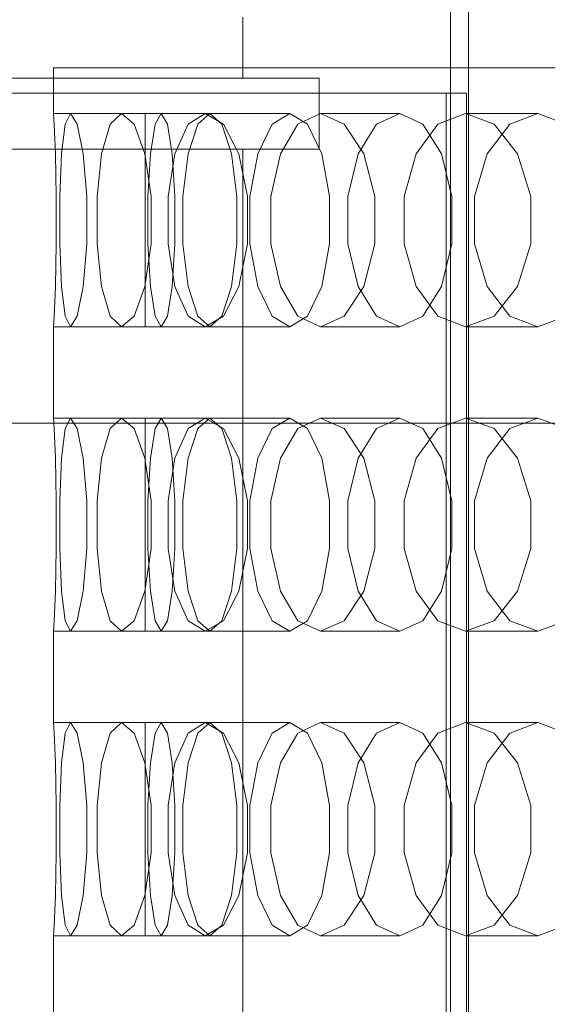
# Model space of a CAD drawing. Header units: millimetres. Extents: x -2233 to 61924, y -68080 to 6847.
# Tile 554 of 656: x 24051 to 24155, y -17984 to -17791. Entities that reach past the tile are written whole.
import ezdxf

# ---------------------------------------------------------------- set-up
doc = ezdxf.new("R2010")
doc.units = ezdxf.units.MM
doc.layers.add('superior_briquetadora', color=7, linetype='Continuous', lineweight=0)
doc.layers.add('superior_C02', color=7, linetype='Continuous', lineweight=0)

msp = doc.modelspace()

# ---------------------------------------------------------------- linework, layer by layer
at = {"layer": 'superior_briquetadora'}
for p, q in [((24095.067, -17790), (24095.067, -17802)), ((24057.817, -17800), (24058.321, -17800)), ((24057.817, -17800), (24057.817, -17809)), ((24058.321, -17800), (24059.83, -17800)), ((24059.83, -17800), (24062.341, -17800)), ((24062.341, -17800), (24065.847, -17800)), ((24065.847, -17800), (24070.339, -17800)), ((24070.339, -17800), (24075.806, -17800)), ((24075.806, -17800), (24082.234, -17800)), ((24082.234, -17800), (24089.606, -17800)), ((24089.606, -17800), (24097.904, -17800)), ((24097.904, -17800), (24107.105, -17800)), ((24107.105, -17800), (24117.187, -17800)), ((24117.187, -17800), (24128.123, -17800)), ((24128.123, -17800), (24139.886, -17800)), ((24139.886, -17800), (24152.445, -17800)), ((24152.445, -17800), (24165.768, -17800)), ((24110.067, -17802), (24030.067, -17802)), ((24054.48, -17802), (24047.543, -17802)), ((24064.504, -17802), (24054.48, -17802)), ((24075.631, -17802), (24064.504, -17802)), ((24085.655, -17802), (24075.631, -17802)), ((24092.592, -17802), (24085.655, -17802)), ((24095.067, -17802), (24092.592, -17802)), ((24110.067, -17816), (24110.067, -17802)), ((24045.067, -17805), (24135.067, -17805)), ((24139.067, -17805), (24049.067, -17805)), ((24135.067, -17805), (24135.067, -18195)), ((24135.067, -17805), (24139.067, -17805)), ((24139.067, -17805), (24139.067, -18195)), ((24075.817, -17809), (24057.817, -17809)), ((24057.817, -17809), (24057.923, -17811.08)), ((24061.173, -17809), (24060.089, -17811.08)), ((24079.019, -17809), (24061.173, -17809)), ((24061.173, -17809), (24062.468, -17811.08)), ((24071.183, -17809), (24068.927, -17811.08)), ((24088.57, -17809), (24071.183, -17809)), ((24071.183, -17809), (24073.644, -17811.08)), ((24075.817, -17811.08), (24075.817, -17809)), ((24077.83, -17811.08), (24079.019, -17809)), ((24080.209, -17811.08), (24079.019, -17809)), ((24087.676, -17809), (24084.286, -17811.08)), ((24086.211, -17811.08), (24088.57, -17809)), ((24104.306, -17809), (24087.676, -17809)), ((24087.676, -17809), (24091.261, -17811.08)), ((24090.928, -17811.08), (24088.57, -17809)), ((24100.819, -17811.08), (24104.306, -17809)), ((24107.792, -17811.08), (24104.306, -17809)), ((24110.369, -17809), (24105.904, -17811.08)), ((24125.957, -17809), (24110.369, -17809)), ((24110.369, -17809), (24115.017, -17811.08)), ((24121.402, -17811.08), (24125.957, -17809)), ((24130.513, -17811.08), (24125.957, -17809)), ((24138.875, -17809), (24133.411, -17811.08)), ((24153.155, -17809), (24138.875, -17809)), ((24138.875, -17809), (24144.506, -17811.08)), ((24147.608, -17811.08), (24153.155, -17809)), ((24158.702, -17811.08), (24153.155, -17809)), ((24057.923, -17811.08), (24058.161, -17816.906)), ((24060.089, -17811.08), (24059.371, -17816.906)), ((24062.468, -17811.08), (24063.657, -17816.906)), ((24068.927, -17811.08), (24067.266, -17816.906)), ((24073.644, -17811.08), (24075.765, -17816.906)), ((24075.817, -17816.907), (24075.817, -17811.08)), ((24076.876, -17816.907), (24077.83, -17811.08)), ((24081.162, -17816.907), (24080.209, -17811.08)), ((24084.286, -17811.08), (24081.71, -17816.906)), ((24084.32, -17816.907), (24086.211, -17811.08)), ((24092.819, -17816.907), (24090.928, -17811.08)), ((24091.261, -17811.08), (24094.276, -17816.906)), ((24098.022, -17816.907), (24100.819, -17811.08)), ((24105.904, -17811.08), (24102.458, -17816.906)), ((24110.589, -17816.907), (24107.792, -17811.08)), ((24115.017, -17811.08), (24118.876, -17816.906)), ((24117.748, -17816.907), (24121.402, -17811.08)), ((24133.411, -17811.08), (24129.152, -17816.906)), ((24134.167, -17816.907), (24130.513, -17811.08)), ((24143.16, -17816.907), (24147.608, -17811.08)), ((24144.506, -17811.08), (24149.142, -17816.906)), ((24110.067, -17816), (24030.067, -17816)), ((24047.543, -17816), (24054.48, -17816)), ((24054.48, -17816), (24064.504, -17816)), ((24064.504, -17816), (24075.631, -17816)), ((24075.631, -17816), (24085.655, -17816)), ((24085.655, -17816), (24092.592, -17816)), ((24092.592, -17816), (24095.067, -17816)), ((24095.067, -17816), (24095.067, -18194)), ((24058.161, -17816.906), (24058.352, -17825.326)), ((24059.371, -17816.906), (24059.031, -17825.326)), ((24063.657, -17816.906), (24064.376, -17825.326)), ((24067.266, -17816.906), (24066.401, -17825.326)), ((24075.765, -17816.906), (24076.998, -17825.326)), ((24075.817, -17825.327), (24075.817, -17816.907)), ((24076.347, -17825.327), (24076.876, -17816.907)), ((24081.71, -17816.906), (24080.335, -17825.326)), ((24081.692, -17825.327), (24081.162, -17816.907)), ((24083.271, -17825.327), (24084.32, -17816.907)), ((24093.869, -17825.327), (24092.819, -17816.907)), ((24094.276, -17816.906), (24096.004, -17825.326)), ((24096.471, -17825.327), (24098.022, -17816.907)), ((24102.458, -17816.906), (24100.595, -17825.326)), ((24112.14, -17825.327), (24110.589, -17816.907)), ((24115.721, -17825.327), (24117.748, -17816.907)), ((24118.876, -17816.906), (24121.069, -17825.326)), ((24129.152, -17816.906), (24126.835, -17825.326)), ((24136.194, -17825.327), (24134.167, -17816.907)), ((24140.692, -17825.327), (24143.16, -17816.907)), ((24149.142, -17816.906), (24151.762, -17825.326)), ((24058.352, -17825.326), (24058.352, -17834.674)), ((24059.031, -17825.326), (24059.031, -17834.674)), ((24064.376, -17825.326), (24064.376, -17834.674)), ((24066.401, -17825.326), (24066.401, -17834.674)), ((24075.817, -17834.673), (24075.817, -17825.327)), ((24076.347, -17834.673), (24076.347, -17825.327)), ((24076.998, -17825.326), (24076.998, -17834.674)), ((24080.335, -17825.326), (24080.335, -17834.674)), ((24081.692, -17834.673), (24081.692, -17825.327)), ((24083.271, -17834.673), (24083.271, -17825.327)), ((24093.869, -17834.673), (24093.869, -17825.327)), ((24096.004, -17825.326), (24096.005, -17834.674)), ((24096.471, -17834.673), (24096.471, -17825.327)), ((24100.595, -17825.326), (24100.595, -17834.674)), ((24112.14, -17834.673), (24112.14, -17825.327)), ((24115.721, -17834.673), (24115.721, -17825.327)), ((24121.069, -17825.326), (24121.069, -17834.674)), ((24126.835, -17825.326), (24126.835, -17834.674)), ((24136.194, -17834.673), (24136.194, -17825.327)), ((24140.692, -17834.673), (24140.692, -17825.327)), ((24151.762, -17825.326), (24151.762, -17834.674)), ((24058.352, -17834.674), (24058.161, -17843.094)), ((24059.031, -17834.674), (24059.371, -17843.094)), ((24064.376, -17834.674), (24063.657, -17843.094)), ((24066.401, -17834.674), (24067.266, -17843.094)), ((24076.998, -17834.674), (24075.765, -17843.094)), ((24075.817, -17843.093), (24075.817, -17834.673)), ((24076.876, -17843.093), (24076.347, -17834.673)), ((24080.335, -17834.674), (24081.71, -17843.094)), ((24081.162, -17843.093), (24081.692, -17834.673)), ((24084.32, -17843.093), (24083.271, -17834.673)), ((24092.819, -17843.093), (24093.869, -17834.673)), ((24096.005, -17834.674), (24094.276, -17843.094)), ((24098.022, -17843.093), (24096.471, -17834.673)), ((24100.595, -17834.674), (24102.458, -17843.094)), ((24110.589, -17843.093), (24112.14, -17834.673)), ((24117.748, -17843.093), (24115.721, -17834.673)), ((24121.069, -17834.674), (24118.876, -17843.094)), ((24126.835, -17834.674), (24129.152, -17843.094)), ((24134.167, -17843.093), (24136.194, -17834.673)), ((24143.16, -17843.093), (24140.692, -17834.673)), ((24151.762, -17834.674), (24149.142, -17843.094)), ((24058.161, -17843.094), (24057.923, -17848.92)), ((24059.371, -17843.094), (24060.089, -17848.92)), ((24063.657, -17843.094), (24062.468, -17848.92)), ((24067.266, -17843.094), (24068.927, -17848.92)), ((24075.765, -17843.094), (24073.644, -17848.92)), ((24075.817, -17848.92), (24075.817, -17843.093)), ((24077.83, -17848.92), (24076.876, -17843.093)), ((24080.209, -17848.92), (24081.162, -17843.093)), ((24081.71, -17843.094), (24084.286, -17848.92)), ((24086.211, -17848.92), (24084.32, -17843.093)), ((24090.928, -17848.92), (24092.819, -17843.093)), ((24094.276, -17843.094), (24091.261, -17848.92)), ((24100.819, -17848.92), (24098.022, -17843.093)), ((24102.458, -17843.094), (24105.905, -17848.92)), ((24107.792, -17848.92), (24110.589, -17843.093)), ((24118.876, -17843.094), (24115.017, -17848.92)), ((24121.402, -17848.92), (24117.748, -17843.093)), ((24129.152, -17843.094), (24133.411, -17848.92)), ((24130.513, -17848.92), (24134.167, -17843.093)), ((24147.608, -17848.92), (24143.16, -17843.093)), ((24149.142, -17843.094), (24144.506, -17848.92)), ((24057.923, -17848.92), (24057.817, -17851)), ((24060.089, -17848.92), (24061.173, -17851)), ((24062.468, -17848.92), (24061.173, -17851)), ((24068.927, -17848.92), (24071.183, -17851)), ((24073.644, -17848.92), (24071.183, -17851)), ((24075.817, -17851), (24075.817, -17848.92)), ((24079.019, -17851), (24077.83, -17848.92)), ((24079.019, -17851), (24080.209, -17848.92)), ((24084.286, -17848.92), (24087.676, -17851)), ((24088.57, -17851), (24086.211, -17848.92)), ((24091.261, -17848.92), (24087.676, -17851)), ((24088.57, -17851), (24090.928, -17848.92)), ((24104.306, -17851), (24100.819, -17848.92)), ((24104.306, -17851), (24107.792, -17848.92)), ((24105.905, -17848.92), (24110.369, -17851)), ((24115.017, -17848.92), (24110.369, -17851)), ((24125.957, -17851), (24121.402, -17848.92)), ((24125.957, -17851), (24130.513, -17848.92)), ((24133.411, -17848.92), (24138.875, -17851)), ((24144.506, -17848.92), (24138.875, -17851)), ((24153.155, -17851), (24147.608, -17848.92)), ((24153.155, -17851), (24158.702, -17848.92)), ((24075.817, -17851), (24057.817, -17851)), ((24057.817, -17851), (24057.817, -17869)), ((24079.019, -17851), (24061.173, -17851)), ((24088.57, -17851), (24071.183, -17851)), ((24104.306, -17851), (24087.676, -17851)), ((24125.957, -17851), (24110.369, -17851)), ((24153.155, -17851), (24138.875, -17851)), ((24075.817, -17869), (24057.817, -17869)), ((24057.817, -17869), (24057.923, -17871.08)), ((24061.173, -17869), (24060.089, -17871.08)), ((24079.019, -17869), (24061.173, -17869)), ((24061.173, -17869), (24062.468, -17871.08)), ((24071.183, -17869), (24068.927, -17871.08)), ((24088.57, -17869), (24071.183, -17869)), ((24071.183, -17869), (24073.644, -17871.08)), ((24075.817, -17871.08), (24075.817, -17869)), ((24077.83, -17871.08), (24079.019, -17869)), ((24080.209, -17871.08), (24079.019, -17869)), ((24087.676, -17869), (24084.286, -17871.08)), ((24086.211, -17871.08), (24088.57, -17869)), ((24104.306, -17869), (24087.676, -17869)), ((24087.676, -17869), (24091.261, -17871.08)), ((24090.928, -17871.08), (24088.57, -17869)), ((24100.819, -17871.08), (24104.306, -17869)), ((24107.792, -17871.08), (24104.306, -17869)), ((24110.369, -17869), (24105.904, -17871.08)), ((24125.957, -17869), (24110.369, -17869)), ((24110.369, -17869), (24115.017, -17871.08)), ((24121.402, -17871.08), (24125.957, -17869)), ((24130.513, -17871.08), (24125.957, -17869)), ((24138.875, -17869), (24133.411, -17871.08)), ((24153.155, -17869), (24138.875, -17869)), ((24138.875, -17869), (24144.506, -17871.08)), ((24147.608, -17871.08), (24153.155, -17869)), ((24158.702, -17871.08), (24153.155, -17869)), ((24057.923, -17871.08), (24058.161, -17876.906)), ((24060.089, -17871.08), (24059.371, -17876.906)), ((24062.468, -17871.08), (24063.657, -17876.906)), ((24068.927, -17871.08), (24067.266, -17876.906)), ((24073.644, -17871.08), (24075.765, -17876.906)), ((24075.817, -17876.907), (24075.817, -17871.08)), ((24076.876, -17876.907), (24077.83, -17871.08)), ((24081.162, -17876.907), (24080.209, -17871.08)), ((24084.286, -17871.08), (24081.71, -17876.906)), ((24084.32, -17876.907), (24086.211, -17871.08)), ((24092.819, -17876.907), (24090.928, -17871.08)), ((24091.261, -17871.08), (24094.276, -17876.906)), ((24098.022, -17876.907), (24100.819, -17871.08)), ((24105.904, -17871.08), (24102.458, -17876.906)), ((24110.589, -17876.907), (24107.792, -17871.08)), ((24115.017, -17871.08), (24118.876, -17876.906)), ((24117.748, -17876.907), (24121.402, -17871.08)), ((24133.411, -17871.08), (24129.152, -17876.906)), ((24134.167, -17876.907), (24130.513, -17871.08)), ((24143.16, -17876.907), (24147.608, -17871.08)), ((24144.506, -17871.08), (24149.142, -17876.906)), ((24058.161, -17876.906), (24058.352, -17885.326)), ((24059.371, -17876.906), (24059.031, -17885.326)), ((24063.657, -17876.906), (24064.376, -17885.326)), ((24067.266, -17876.906), (24066.401, -17885.326)), ((24075.765, -17876.906), (24076.998, -17885.326)), ((24075.817, -17885.327), (24075.817, -17876.907)), ((24076.347, -17885.327), (24076.876, -17876.907)), ((24081.71, -17876.906), (24080.335, -17885.326)), ((24081.692, -17885.327), (24081.162, -17876.907)), ((24083.271, -17885.327), (24084.32, -17876.907)), ((24093.869, -17885.327), (24092.819, -17876.907)), ((24094.276, -17876.906), (24096.004, -17885.326)), ((24096.471, -17885.327), (24098.022, -17876.907)), ((24102.458, -17876.906), (24100.595, -17885.326)), ((24112.14, -17885.327), (24110.589, -17876.907)), ((24115.721, -17885.327), (24117.748, -17876.907)), ((24118.876, -17876.906), (24121.069, -17885.326)), ((24129.152, -17876.906), (24126.835, -17885.326)), ((24136.194, -17885.327), (24134.167, -17876.907)), ((24140.692, -17885.327), (24143.16, -17876.907)), ((24149.142, -17876.906), (24151.762, -17885.326)), ((24058.352, -17885.326), (24058.352, -17894.674)), ((24059.031, -17885.326), (24059.031, -17894.674)), ((24064.376, -17885.326), (24064.376, -17894.674)), ((24066.401, -17885.326), (24066.401, -17894.674)), ((24075.817, -17894.673), (24075.817, -17885.327)), ((24076.347, -17894.673), (24076.347, -17885.327)), ((24076.998, -17885.326), (24076.998, -17894.674)), ((24080.335, -17885.326), (24080.335, -17894.674)), ((24081.692, -17894.673), (24081.692, -17885.327)), ((24083.271, -17894.673), (24083.271, -17885.327)), ((24093.869, -17894.673), (24093.869, -17885.327)), ((24096.004, -17885.326), (24096.005, -17894.674)), ((24096.471, -17894.673), (24096.471, -17885.327)), ((24100.595, -17885.326), (24100.595, -17894.674)), ((24112.14, -17894.673), (24112.14, -17885.327)), ((24115.721, -17894.673), (24115.721, -17885.327)), ((24121.069, -17885.326), (24121.069, -17894.674)), ((24126.835, -17885.326), (24126.835, -17894.674)), ((24136.194, -17894.673), (24136.194, -17885.327)), ((24140.692, -17894.673), (24140.692, -17885.327)), ((24151.762, -17885.326), (24151.762, -17894.674)), ((24058.352, -17894.674), (24058.161, -17903.094)), ((24059.031, -17894.674), (24059.371, -17903.094)), ((24064.376, -17894.674), (24063.657, -17903.094)), ((24066.401, -17894.674), (24067.266, -17903.094)), ((24076.998, -17894.674), (24075.765, -17903.094)), ((24075.817, -17903.093), (24075.817, -17894.673)), ((24076.876, -17903.093), (24076.347, -17894.673)), ((24080.335, -17894.674), (24081.71, -17903.094)), ((24081.162, -17903.093), (24081.692, -17894.673)), ((24084.32, -17903.093), (24083.271, -17894.673)), ((24092.819, -17903.093), (24093.869, -17894.673)), ((24096.005, -17894.674), (24094.276, -17903.094)), ((24098.022, -17903.093), (24096.471, -17894.673)), ((24100.595, -17894.674), (24102.458, -17903.094)), ((24110.589, -17903.093), (24112.14, -17894.673)), ((24117.748, -17903.093), (24115.721, -17894.673)), ((24121.069, -17894.674), (24118.876, -17903.094)), ((24126.835, -17894.674), (24129.152, -17903.094)), ((24134.167, -17903.093), (24136.194, -17894.673)), ((24143.16, -17903.093), (24140.692, -17894.673)), ((24151.762, -17894.674), (24149.142, -17903.094)), ((24058.161, -17903.094), (24057.923, -17908.92)), ((24059.371, -17903.094), (24060.089, -17908.92)), ((24063.657, -17903.094), (24062.468, -17908.92)), ((24067.266, -17903.094), (24068.927, -17908.92)), ((24075.765, -17903.094), (24073.644, -17908.92)), ((24075.817, -17908.92), (24075.817, -17903.093)), ((24077.83, -17908.92), (24076.876, -17903.093)), ((24080.209, -17908.92), (24081.162, -17903.093)), ((24081.71, -17903.094), (24084.286, -17908.92)), ((24086.211, -17908.92), (24084.32, -17903.093)), ((24090.928, -17908.92), (24092.819, -17903.093)), ((24094.276, -17903.094), (24091.261, -17908.92)), ((24100.819, -17908.92), (24098.022, -17903.093)), ((24102.458, -17903.094), (24105.905, -17908.92)), ((24107.792, -17908.92), (24110.589, -17903.093)), ((24118.876, -17903.094), (24115.017, -17908.92)), ((24121.402, -17908.92), (24117.748, -17903.093)), ((24129.152, -17903.094), (24133.411, -17908.92)), ((24130.513, -17908.92), (24134.167, -17903.093)), ((24147.608, -17908.92), (24143.16, -17903.093)), ((24149.142, -17903.094), (24144.506, -17908.92)), ((24057.923, -17908.92), (24057.817, -17911)), ((24060.089, -17908.92), (24061.173, -17911)), ((24062.468, -17908.92), (24061.173, -17911)), ((24068.927, -17908.92), (24071.183, -17911)), ((24073.644, -17908.92), (24071.183, -17911)), ((24075.817, -17911), (24075.817, -17908.92)), ((24079.019, -17911), (24077.83, -17908.92)), ((24079.019, -17911), (24080.209, -17908.92)), ((24084.286, -17908.92), (24087.676, -17911)), ((24088.57, -17911), (24086.211, -17908.92)), ((24091.261, -17908.92), (24087.676, -17911)), ((24088.57, -17911), (24090.928, -17908.92)), ((24104.306, -17911), (24100.819, -17908.92)), ((24104.306, -17911), (24107.792, -17908.92)), ((24105.905, -17908.92), (24110.369, -17911)), ((24115.017, -17908.92), (24110.369, -17911)), ((24125.957, -17911), (24121.402, -17908.92)), ((24125.957, -17911), (24130.513, -17908.92)), ((24133.411, -17908.92), (24138.875, -17911)), ((24144.506, -17908.92), (24138.875, -17911)), ((24153.155, -17911), (24147.608, -17908.92)), ((24153.155, -17911), (24158.702, -17908.92)), ((24075.817, -17911), (24057.817, -17911)), ((24057.817, -17911), (24057.817, -17929)), ((24079.019, -17911), (24061.173, -17911)), ((24088.57, -17911), (24071.183, -17911)), ((24104.306, -17911), (24087.676, -17911)), ((24125.957, -17911), (24110.369, -17911)), ((24153.155, -17911), (24138.875, -17911)), ((24075.817, -17929), (24057.817, -17929)), ((24057.817, -17929), (24057.923, -17931.08)), ((24061.173, -17929), (24060.089, -17931.08)), ((24079.019, -17929), (24061.173, -17929)), ((24061.173, -17929), (24062.468, -17931.08)), ((24071.183, -17929), (24068.927, -17931.08)), ((24088.57, -17929), (24071.183, -17929)), ((24071.183, -17929), (24073.644, -17931.08)), ((24075.817, -17931.08), (24075.817, -17929)), ((24077.83, -17931.08), (24079.019, -17929)), ((24080.209, -17931.08), (24079.019, -17929)), ((24087.676, -17929), (24084.286, -17931.08)), ((24086.211, -17931.08), (24088.57, -17929)), ((24104.306, -17929), (24087.676, -17929)), ((24087.676, -17929), (24091.261, -17931.08)), ((24090.928, -17931.08), (24088.57, -17929)), ((24100.819, -17931.08), (24104.306, -17929)), ((24107.792, -17931.08), (24104.306, -17929)), ((24110.369, -17929), (24105.904, -17931.08)), ((24125.957, -17929), (24110.369, -17929)), ((24110.369, -17929), (24115.017, -17931.08)), ((24121.402, -17931.08), (24125.957, -17929)), ((24130.513, -17931.08), (24125.957, -17929)), ((24138.875, -17929), (24133.411, -17931.08)), ((24153.155, -17929), (24138.875, -17929)), ((24138.875, -17929), (24144.506, -17931.08)), ((24147.608, -17931.08), (24153.155, -17929)), ((24158.702, -17931.08), (24153.155, -17929)), ((24057.923, -17931.08), (24058.161, -17936.906)), ((24060.089, -17931.08), (24059.371, -17936.906)), ((24062.468, -17931.08), (24063.657, -17936.906)), ((24068.927, -17931.08), (24067.266, -17936.906)), ((24073.644, -17931.08), (24075.765, -17936.906)), ((24075.817, -17936.907), (24075.817, -17931.08)), ((24076.876, -17936.907), (24077.83, -17931.08)), ((24081.162, -17936.907), (24080.209, -17931.08)), ((24084.286, -17931.08), (24081.71, -17936.906)), ((24084.32, -17936.907), (24086.211, -17931.08)), ((24092.819, -17936.907), (24090.928, -17931.08)), ((24091.261, -17931.08), (24094.276, -17936.906)), ((24098.022, -17936.907), (24100.819, -17931.08)), ((24105.904, -17931.08), (24102.458, -17936.906)), ((24110.589, -17936.907), (24107.792, -17931.08)), ((24115.017, -17931.08), (24118.876, -17936.906)), ((24117.748, -17936.907), (24121.402, -17931.08)), ((24133.411, -17931.08), (24129.152, -17936.906)), ((24134.167, -17936.907), (24130.513, -17931.08)), ((24143.16, -17936.907), (24147.608, -17931.08)), ((24144.506, -17931.08), (24149.142, -17936.906)), ((24058.161, -17936.906), (24058.352, -17945.326)), ((24059.371, -17936.906), (24059.031, -17945.326)), ((24063.657, -17936.906), (24064.376, -17945.326)), ((24067.266, -17936.906), (24066.401, -17945.326)), ((24075.765, -17936.906), (24076.998, -17945.326)), ((24075.817, -17945.327), (24075.817, -17936.907)), ((24076.347, -17945.327), (24076.876, -17936.907)), ((24081.71, -17936.906), (24080.335, -17945.326)), ((24081.692, -17945.327), (24081.162, -17936.907)), ((24083.271, -17945.327), (24084.32, -17936.907)), ((24093.869, -17945.327), (24092.819, -17936.907)), ((24094.276, -17936.906), (24096.004, -17945.326)), ((24096.471, -17945.327), (24098.022, -17936.907)), ((24102.458, -17936.906), (24100.595, -17945.326)), ((24112.14, -17945.327), (24110.589, -17936.907)), ((24115.721, -17945.327), (24117.748, -17936.907)), ((24118.876, -17936.906), (24121.069, -17945.326)), ((24129.152, -17936.906), (24126.835, -17945.326)), ((24136.194, -17945.327), (24134.167, -17936.907)), ((24140.692, -17945.327), (24143.16, -17936.907)), ((24149.142, -17936.906), (24151.762, -17945.326)), ((24058.352, -17945.326), (24058.352, -17954.674)), ((24059.031, -17945.326), (24059.031, -17954.674)), ((24064.376, -17945.326), (24064.376, -17954.674)), ((24066.401, -17945.326), (24066.401, -17954.674)), ((24075.817, -17954.673), (24075.817, -17945.327)), ((24076.347, -17954.673), (24076.347, -17945.327)), ((24076.998, -17945.326), (24076.998, -17954.674)), ((24080.335, -17945.326), (24080.335, -17954.674)), ((24081.692, -17954.673), (24081.692, -17945.327)), ((24083.271, -17954.673), (24083.271, -17945.327)), ((24093.869, -17954.673), (24093.869, -17945.327)), ((24096.004, -17945.326), (24096.005, -17954.674)), ((24096.471, -17954.673), (24096.471, -17945.327)), ((24100.595, -17945.326), (24100.595, -17954.674)), ((24112.14, -17954.673), (24112.14, -17945.327)), ((24115.721, -17954.673), (24115.721, -17945.327)), ((24121.069, -17945.326), (24121.069, -17954.674)), ((24126.835, -17945.326), (24126.835, -17954.674)), ((24136.194, -17954.673), (24136.194, -17945.327)), ((24140.692, -17954.673), (24140.692, -17945.327)), ((24151.762, -17945.326), (24151.762, -17954.674)), ((24058.352, -17954.674), (24058.161, -17963.094)), ((24059.031, -17954.674), (24059.371, -17963.094)), ((24064.376, -17954.674), (24063.657, -17963.094)), ((24066.401, -17954.674), (24067.266, -17963.094)), ((24076.998, -17954.674), (24075.765, -17963.094)), ((24075.817, -17963.093), (24075.817, -17954.673)), ((24076.876, -17963.093), (24076.347, -17954.673)), ((24080.335, -17954.674), (24081.71, -17963.094)), ((24081.162, -17963.093), (24081.692, -17954.673)), ((24084.32, -17963.093), (24083.271, -17954.673)), ((24092.819, -17963.093), (24093.869, -17954.673)), ((24096.005, -17954.674), (24094.276, -17963.094)), ((24098.022, -17963.093), (24096.471, -17954.673)), ((24100.595, -17954.674), (24102.458, -17963.094)), ((24110.589, -17963.093), (24112.14, -17954.673)), ((24117.748, -17963.093), (24115.721, -17954.673)), ((24121.069, -17954.674), (24118.876, -17963.094)), ((24126.835, -17954.674), (24129.152, -17963.094)), ((24134.167, -17963.093), (24136.194, -17954.673)), ((24143.16, -17963.093), (24140.692, -17954.673)), ((24151.762, -17954.674), (24149.142, -17963.094)), ((24058.161, -17963.094), (24057.923, -17968.92)), ((24059.371, -17963.094), (24060.089, -17968.92)), ((24063.657, -17963.094), (24062.468, -17968.92)), ((24067.266, -17963.094), (24068.927, -17968.92)), ((24075.765, -17963.094), (24073.644, -17968.92)), ((24075.817, -17968.92), (24075.817, -17963.093)), ((24077.83, -17968.92), (24076.876, -17963.093)), ((24080.209, -17968.92), (24081.162, -17963.093)), ((24081.71, -17963.094), (24084.286, -17968.92)), ((24086.211, -17968.92), (24084.32, -17963.093)), ((24090.928, -17968.92), (24092.819, -17963.093)), ((24094.276, -17963.094), (24091.261, -17968.92)), ((24100.819, -17968.92), (24098.022, -17963.093)), ((24102.458, -17963.094), (24105.905, -17968.92)), ((24107.792, -17968.92), (24110.589, -17963.093)), ((24118.876, -17963.094), (24115.017, -17968.92)), ((24121.402, -17968.92), (24117.748, -17963.093)), ((24129.152, -17963.094), (24133.411, -17968.92)), ((24130.513, -17968.92), (24134.167, -17963.093)), ((24147.608, -17968.92), (24143.16, -17963.093)), ((24149.142, -17963.094), (24144.506, -17968.92)), ((24057.923, -17968.92), (24057.817, -17971)), ((24060.089, -17968.92), (24061.173, -17971)), ((24062.468, -17968.92), (24061.173, -17971)), ((24068.927, -17968.92), (24071.183, -17971)), ((24073.644, -17968.92), (24071.183, -17971)), ((24075.817, -17971), (24075.817, -17968.92)), ((24079.019, -17971), (24077.83, -17968.92)), ((24079.019, -17971), (24080.209, -17968.92)), ((24084.286, -17968.92), (24087.676, -17971)), ((24088.57, -17971), (24086.211, -17968.92)), ((24091.261, -17968.92), (24087.676, -17971)), ((24088.57, -17971), (24090.928, -17968.92)), ((24104.306, -17971), (24100.819, -17968.92)), ((24104.306, -17971), (24107.792, -17968.92)), ((24105.905, -17968.92), (24110.369, -17971)), ((24115.017, -17968.92), (24110.369, -17971)), ((24125.957, -17971), (24121.402, -17968.92)), ((24125.957, -17971), (24130.513, -17968.92)), ((24133.411, -17968.92), (24138.875, -17971)), ((24144.506, -17968.92), (24138.875, -17971)), ((24153.155, -17971), (24147.608, -17968.92)), ((24153.155, -17971), (24158.702, -17968.92)), ((24075.817, -17971), (24057.817, -17971)), ((24057.817, -17971), (24057.817, -17989)), ((24079.019, -17971), (24061.173, -17971)), ((24088.57, -17971), (24071.183, -17971)), ((24104.306, -17971), (24087.676, -17971)), ((24125.957, -17971), (24110.369, -17971)), ((24153.155, -17971), (24138.875, -17971))]:
    msp.add_line(p, q, dxfattribs=at)
at = {"layer": 'superior_C02'}
for p, q in [((24135.917, -17550), (24135.917, -18450)), ((24139.494, -18450), (24139.494, -17550)), ((23851.323, -17870), (24524.933, -17870)), ((24526.711, -17870), (23853.102, -17870))]:
    msp.add_line(p, q, dxfattribs=at)

doc.saveas('drawing.dxf')
